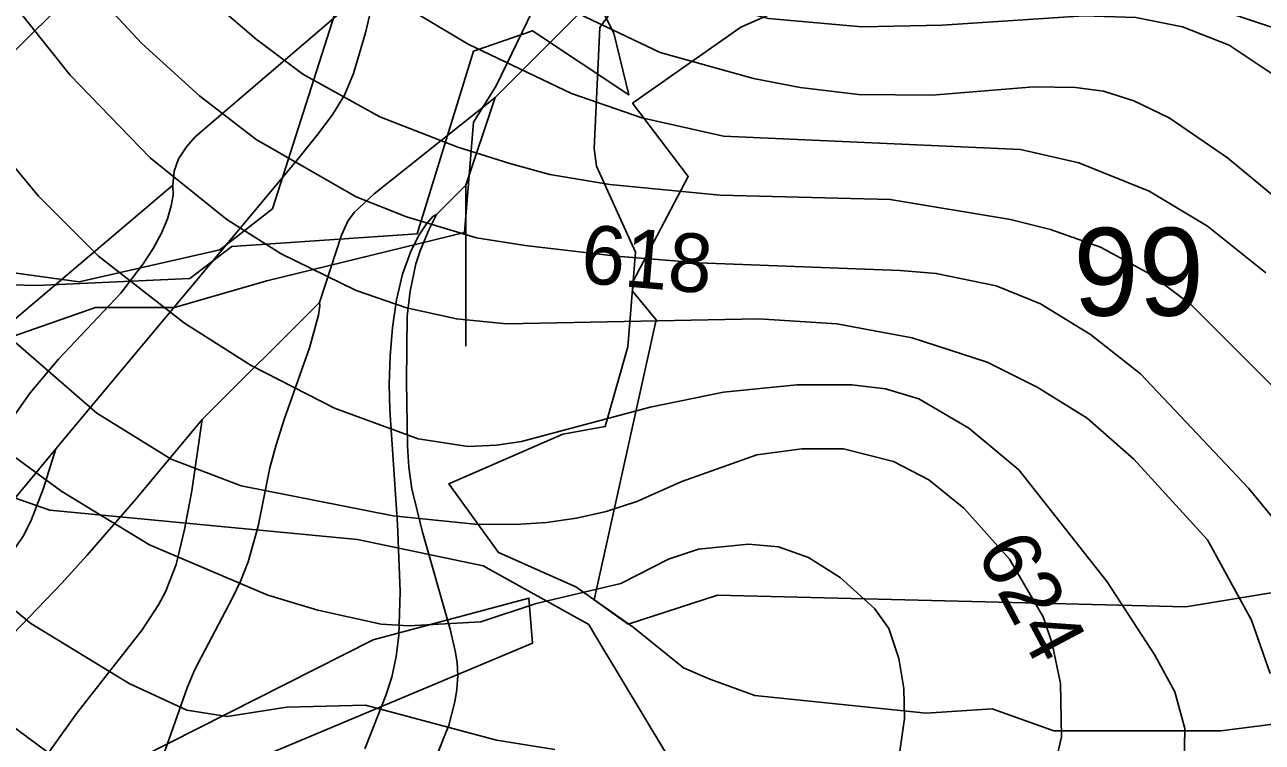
# Model space of a CAD drawing. Extents: x -709584 to -702006, y -1161789 to -1157496.
# Drawn here: x -706282.3 to -706071, y -1159812.1 to -1159689.6 of the extents above; entities that cross this region are included whole.
import ezdxf

# ---------------------------------------------------------------- set-up
doc = ezdxf.new("R2010")
doc.units = 0
for name, color, linetype in [('102_obvod PÚ', 7, 'Continuous'), ('120_vrstevnice hlavní', 7, 'Continuous'), ('121_vrstevnice hlavní_popis', 7, 'Continuous'), ('122_vrstevnice základní', 7, 'Continuous'), ('408_BPEJ_linie', 7, 'Continuous'), ('409_BPEJ_popis', 7, 'Continuous'), ('411_akumulovaný odtok', 7, 'Continuous'), ('419_LPIS PB', 7, 'Continuous')]:
    doc.layers.add(name, color=color, linetype=linetype)

msp = doc.modelspace()

# ---------------------------------------------------------------- linework, layer by layer
at = {"layer": '102_obvod PÚ'}
msp.add_lwpolyline([(-706301.48, -1159733.54), (-706280.31, -1159734.13), (-706254.12, -1159732.95), (-706246.95, -1159727.45), (-706215.3, -1159725.28), (-706205.66, -1159694.13), (-706195.6, -1159690.63), (-706179.15, -1159701.59), (-706181.69, -1159691.02), (-706187.36, -1159679.89)], dxfattribs=at)
at = {"layer": '120_vrstevnice hlavní'}
for points in [[(-706400.14, -1159620.68), (-706391.3, -1159635.45), (-706371.6, -1159676.97), (-706361.48, -1159695.78), (-706344.24, -1159720.85), (-706336.54, -1159733.39), (-706326.43, -1159752.2), (-706314.46, -1159777.28), (-706302.34, -1159796.09), (-706274.94, -1159816.35)], [(-706218.75, -1159642.87), (-706204.67, -1159658.36), (-706190.06, -1159671.12), (-706180.37, -1159678.25), (-706171.25, -1159683.24), (-706163.27, -1159686.51), (-706155.29, -1159688.51), (-706139.33, -1159689.93), (-706125.65, -1159689.65), (-706101.43, -1159688.08), (-706092.59, -1159688.37), (-706084.61, -1159689.93), (-706076.63, -1159693.07), (-706068.8, -1159698.34), (-706055.69, -1159710.17), (-706030.75, -1159736.24), (-705999.26, -1159770.58)], [(-706285.53, -1159684.38), (-706274.56, -1159698.2), (-706260.88, -1159712.3), (-706247.77, -1159722.85), (-706238.51, -1159728.69), (-706225.68, -1159734.96), (-706217.13, -1159737.95), (-706208.58, -1159739.81), (-706200.03, -1159740.66), (-706157, -1159739.81), (-706143.6, -1159740.66), (-706130.78, -1159743.08), (-706117.96, -1159747.22), (-706109.41, -1159751.49), (-706100.86, -1159756.76), (-706092.88, -1159763.75), (-706080.34, -1159777.57), (-706072.79, -1159791.25), (-706069.65, -1159800.37)]]:
    msp.add_lwpolyline(points, dxfattribs=at)
at = {"layer": '122_vrstevnice základní'}
for points in [[(-706375.74, -1159623.67), (-706368.32, -1159639.63), (-706363.05, -1159653.31), (-706357.49, -1159671.55), (-706351.79, -1159687.51), (-706342.38, -1159708.03), (-706335.83, -1159719.43), (-706322.15, -1159738.67), (-706308.19, -1159762.18), (-706297.93, -1159775.86), (-706286.24, -1159787.68), (-706281.26, -1159791.82), (-706264.44, -1159802.08), (-706254.61, -1159806.64)], [(-706216.71, -1159792.25), (-706221.41, -1159791.96), (-706232.24, -1159789.54), (-706240.79, -1159786.97), (-706261.02, -1159778.42), (-706275.98, -1159769.3), (-706291.94, -1159757.62), (-706303.77, -1159746.07), (-706310.18, -1159738.52), (-706316.88, -1159729.4), (-706323.01, -1159719.43), (-706333.12, -1159701.05), (-706338.54, -1159689.22), (-706343.67, -1159674.97), (-706349.22, -1159655.73), (-706351.65, -1159640.77), (-706355.55, -1159626.14)], [(-706275.84, -1159678.25), (-706262.3, -1159692.78), (-706252.47, -1159701.76), (-706242.78, -1159709.17), (-706225.68, -1159719), (-706217.13, -1159722.42), (-706205.16, -1159725.98), (-706196.83, -1159727.28), (-706181.22, -1159729.12), (-706167.26, -1159730.26), (-706132.78, -1159731.54), (-706126.64, -1159732.05), (-706116.43, -1159734.18), (-706108.84, -1159737.24), (-706100.29, -1159742.51), (-706091.74, -1159749.21), (-706073.35, -1159768.73), (-706063.81, -1159780.27)], [(-706252.19, -1159683.95), (-706242.78, -1159692.07), (-706234.8, -1159698.05), (-706221.69, -1159705.32), (-706208.34, -1159710.49), (-706199.46, -1159713.3), (-706192.62, -1159715.16), (-706182.36, -1159716.86), (-706163.56, -1159718.72), (-706134.49, -1159719.43), (-706113.97, -1159722.85), (-706107.13, -1159724.56), (-706098.58, -1159727.55), (-706090.03, -1159732.25), (-706083.19, -1159737.38), (-706067.66, -1159752.92)], [(-706221.12, -1159684.23), (-706206.59, -1159692.93), (-706188.92, -1159701.33), (-706176.95, -1159705.47), (-706162.98, -1159708.6), (-706112.26, -1159710.88), (-706102.28, -1159713.16), (-706090.31, -1159718), (-706080.34, -1159723.99), (-706070.36, -1159731.97)], [(-706187.78, -1159687.65), (-706173.81, -1159694.35), (-706157.85, -1159698.77), (-706149.88, -1159700.33), (-706139.9, -1159701.48), (-706127.36, -1159701.62), (-706109.98, -1159700.19), (-706102.85, -1159700.33), (-706098.1, -1159700.94), (-706092.88, -1159702.61), (-706086.89, -1159705.47), (-706076.92, -1159712.3), (-706066.94, -1159720.57)], [(-706292.94, -1159703.19), (-706279.97, -1159718.86), (-706269.71, -1159729.12), (-706255.04, -1159740.52), (-706243.64, -1159747.78), (-706229.39, -1159755.05), (-706215.14, -1159760.32), (-706206.59, -1159761.61), (-706201.75, -1159761.39), (-706197.47, -1159760.75), (-706175.52, -1159754.91), (-706162.98, -1159752.34), (-706150.45, -1159751.06), (-706141.04, -1159751.06), (-706135.34, -1159751.78), (-706129.64, -1159753.49), (-706121.09, -1159758.47), (-706112.54, -1159765.6), (-706097.44, -1159784.69), (-706089.32, -1159797.23), (-706085.9, -1159803.5), (-706084.19, -1159809.77), (-706084.33, -1159816.04)], [(-706289.09, -1159739.38), (-706270, -1159755.91), (-706257.32, -1159763.75), (-706245.35, -1159768.3), (-706219.41, -1159773.43), (-706205.45, -1159774.86), (-706198.51, -1159774.94), (-706193.19, -1159774.57), (-706188.06, -1159773.86), (-706182.99, -1159772.68), (-706177.8, -1159771.01), (-706170.11, -1159767.59), (-706157.29, -1159763.03), (-706149.59, -1159762.03), (-706142.46, -1159762.03), (-706133.92, -1159764.17), (-706127.93, -1159767.31), (-706121.95, -1159772.15), (-706114.11, -1159780.84), (-706108.41, -1159790.68), (-706106.84, -1159795.24), (-706105.42, -1159802.08), (-706105.27, -1159811.2), (-706108.41, -1159824.88)], [(-706134.49, -1159825.16), (-706132.06, -1159808.06), (-706132.21, -1159802.93), (-706133.06, -1159797.8), (-706134.77, -1159792.67), (-706137.19, -1159789.25), (-706143.04, -1159783.98), (-706148.45, -1159780.56), (-706153.58, -1159778.71), (-706158.71, -1159778.28), (-706167.26, -1159779.13), (-706172.39, -1159780.84), (-706180.51, -1159784.98), (-706194.98, -1159788.39), (-706204.43, -1159791.54), (-706216.71, -1159792.25)], [(-706191.77, -1159813.33), (-706201.74, -1159811.77), (-706224.11, -1159805.78), (-706237.52, -1159806.11), (-706247.76, -1159807.69), (-706254.61, -1159806.64)]]:
    msp.add_lwpolyline(points, dxfattribs=at)
at = {"layer": '408_BPEJ_linie'}
for points in [[(-706134, -1159678.5), (-706160, -1159690), (-706178.5, -1159703), (-706169, -1159715.5), (-706178.4, -1159733.36), (-706178.54, -1159735.07), (-706174.5, -1159740), (-706185.07, -1159787.78), (-706179.23, -1159791.92), (-706164, -1159787), (-706084, -1159789), (-706044.5, -1159782.5), (-706036.5, -1159802.5), (-706032.65, -1159801.99), (-706028.67, -1159800.55), (-706022.5, -1159783), (-706003, -1159775), (-706017, -1159760.5), (-706044.68, -1159713.19), (-706048.77, -1159708.36), (-706063.56, -1159689.19), (-706066.5, -1159691), (-706080, -1159686.5)], [(-706303, -1159750), (-706302, -1159729.5), (-706273, -1159733.5), (-706249, -1159728), (-706240, -1159721), (-706228.5, -1159685)], [(-706168, -1159845), (-706169, -1159821), (-706172.5, -1159814.5), (-706184.94, -1159793.77), (-706186, -1159792), (-706204, -1159782), (-706225.5, -1159777.5), (-706278, -1159772.5), (-706286.5, -1159769.5), (-706298.5, -1159760), (-706303, -1159750)]]:
    msp.add_lwpolyline(points, dxfattribs=at)
at = {"layer": '411_akumulovaný odtok'}
for p, q in [((-706201.99, -1159702), (-706131.99, -1159632)), ((-706206.99, -1159717), (-706201.99, -1159702)), ((-706289.49, -1159744.5), (-706256.99, -1159717)), ((-706211.99, -1159722), (-706206.99, -1159717)), ((-706206.99, -1159744.5), (-706206.99, -1159717)), ((-706251.99, -1159757), (-706231.99, -1159737))]:
    msp.add_line(p, q, dxfattribs=at)
for points in [[(-706286.99, -1159697), (-706257.76, -1159667.86), (-706253.9, -1159663.57), (-706252.75, -1159661.44), (-706252.14, -1159658.79), (-706251.92, -1159656.01), (-706251.99, -1159652)], [(-706276.99, -1159762), (-706235.66, -1159712.54), (-706232, -1159708), (-706229.71, -1159704.89), (-706227.71, -1159701.64), (-706226.14, -1159697.94), (-706224.09, -1159690.95), (-706221.99, -1159682)], [(-706256.99, -1159717), (-706256.79, -1159714.58), (-706256.02, -1159712.47), (-706254.69, -1159710.43), (-706253.17, -1159708.75), (-706221.99, -1159682)], [(-706231.99, -1159737), (-706228.21, -1159725.5), (-706227.06, -1159723.04), (-706226.01, -1159721.58), (-706222.63, -1159718.44), (-706201.99, -1159702)], [(-706344.49, -1159807), (-706338.18, -1159805.76), (-706332.13, -1159804.29), (-706325.82, -1159802.22), (-706322.98, -1159800.95), (-706320.57, -1159799.55), (-706316.66, -1159796.51), (-706311.14, -1159791.43), (-706305.81, -1159786.07), (-706300.69, -1159780.52), (-706295.93, -1159774.52), (-706292.98, -1159770.14), (-706285.92, -1159758.95), (-706281.4, -1159752.45), (-706276.52, -1159746.72), (-706265.88, -1159735.41), (-706262.07, -1159730.43), (-706260.38, -1159727.8), (-706258.97, -1159725.19), (-706257.92, -1159722.72), (-706257.28, -1159720.52), (-706256.95, -1159718.72), (-706256.99, -1159717)], [(-706224.21, -1159813.21), (-706220.61, -1159804.1), (-706219.62, -1159801.01), (-706218.87, -1159797.49), (-706218.43, -1159793.86), (-706218.17, -1159786.39), (-706218.62, -1159774.87), (-706219.98, -1159755.37), (-706220.06, -1159750.94), (-706219.91, -1159746.17), (-706219.5, -1159741.31), (-706218.79, -1159736.57), (-706217.77, -1159732.21), (-706216.44, -1159728.43), (-706215.04, -1159725.66), (-706213.68, -1159723.61), (-706212.6, -1159722.36), (-706211.99, -1159722)], [(-706211.99, -1159814.5), (-706209.88, -1159809.16), (-706208.83, -1159805.18), (-706208.5, -1159803.07), (-706208.37, -1159800.7), (-706208.48, -1159798.47), (-706208.79, -1159796.47), (-706209.66, -1159792.8), (-706214.38, -1159776.23), (-706216.17, -1159768.81), (-706216.7, -1159765.12), (-706216.96, -1159761.47), (-706217.12, -1159750.43), (-706216.97, -1159739.38), (-706216.51, -1159735.06), (-706215.49, -1159730.41), (-706214.77, -1159728.2), (-706213.25, -1159724.49), (-706211.99, -1159722)], [(-706283.95, -1159844.81), (-706267.2, -1159826.93), (-706262.92, -1159821.63), (-706261.04, -1159818.86), (-706259.43, -1159815.98), (-706258.31, -1159813.43), (-706254.59, -1159802.81), (-706253.24, -1159799.71), (-706246.88, -1159787.56), (-706245.4, -1159784.47), (-706244.13, -1159781.32), (-706242.46, -1159775.2), (-706240.42, -1159765.24), (-706239.39, -1159761.34), (-706238.01, -1159756.99), (-706233.66, -1159744.78), (-706232.14, -1159739.18), (-706231.92, -1159737.61), (-706231.99, -1159737)], [(-706444.49, -1159919.5), (-706438.75, -1159916.48), (-706430.39, -1159911.72), (-706420.43, -1159905.56), (-706415.4, -1159902.14), (-706410.51, -1159898.55), (-706406.06, -1159895.03), (-706395.18, -1159885.72), (-706388.06, -1159879.99), (-706384.4, -1159877.36), (-706380.63, -1159874.95), (-706372.31, -1159870.43), (-706364.85, -1159866), (-706357.62, -1159861), (-706349.93, -1159854.88), (-706342.46, -1159848.38), (-706327.81, -1159834.9), (-706298.75, -1159807.55), (-706284.32, -1159793.66), (-706275.96, -1159784.96), (-706271.63, -1159780.17), (-706263.33, -1159770.62), (-706251.99, -1159757)], [(-706324.49, -1159864.5), (-706302.02, -1159844.97), (-706294.01, -1159837.8), (-706288.44, -1159832.22), (-706285.25, -1159828.25), (-706283.93, -1159826.13), (-706282.93, -1159824.07), (-706280.24, -1159817.64), (-706277.82, -1159813.34), (-706273.4, -1159807.14), (-706262.25, -1159792.91), (-706259.44, -1159788.66), (-706258.25, -1159786.44), (-706256.46, -1159781.75), (-706255, -1159775.76), (-706253.79, -1159769.18), (-706251.99, -1159757)], [(-706381.99, -1159837), (-706363.09, -1159834.64), (-706354.49, -1159833.07), (-706349.81, -1159831.66), (-706347.58, -1159830.71), (-706343.25, -1159828.14), (-706339.15, -1159825.06), (-706333.2, -1159820.01), (-706311.72, -1159800.77), (-706304.09, -1159793.62), (-706300.46, -1159789.88), (-706295.28, -1159784.05), (-706276.99, -1159762)], [(-706319.49, -1159819.5), (-706288.5, -1159784.47), (-706284, -1159779.05), (-706282.45, -1159776.74), (-706281.12, -1159774.08), (-706279.18, -1159768.89), (-706276.99, -1159762)]]:
    msp.add_lwpolyline(points, dxfattribs=at)
at = {"layer": '419_LPIS PB'}
for points in [[(-706179.05, -1159682.97), (-706184.12, -1159690.09), (-706185.05, -1159710.71), (-706184.66, -1159713.75), (-706178, -1159728.4), (-706179.3, -1159744.6), (-706183.2, -1159758.2), (-706190.4, -1159759.5), (-706209.9, -1159768), (-706201.4, -1159779.7), (-706188.17, -1159785.59), (-706178.43, -1159792.48), (-706169.83, -1159799.38), (-706165.32, -1159801.32), (-706157.63, -1159804.13), (-706128.35, -1159807.15), (-706117.09, -1159806.39), (-706106.58, -1159810.16), (-706078.05, -1159810.16), (-706042.76, -1159805.64)], [(-706287.51, -1159743.88), (-706270.24, -1159737.85), (-706256.73, -1159737.85), (-706240.96, -1159733.33), (-706207.18, -1159725.05), (-706205.68, -1159706.22), (-706201.8, -1159700), (-706195.6, -1159687.2)], [(-706330.85, -1159865.9), (-706246.9, -1159816.7), (-706195.6, -1159795.2), (-706196.2, -1159787.5), (-706222.8, -1159794.6), (-706342.3, -1159855)]]:
    msp.add_lwpolyline(points, dxfattribs=at)

# ---------------------------------------------------------------- texts
at = {"layer": '121_vrstevnice hlavní_popis'}
for s, rotation, p in [('618', 355.1557, (-706187.56, -1159733.63)), ('624', 298.035, (-706119.91, -1159779.64))]:
    msp.add_text(s, height=10, rotation=rotation, dxfattribs=at).set_placement(p)
at = {"layer": '409_BPEJ_popis'}
msp.add_text('99', height=15, dxfattribs=at).set_placement((-706103.24, -1159739.27))

doc.saveas('drawing.dxf')
